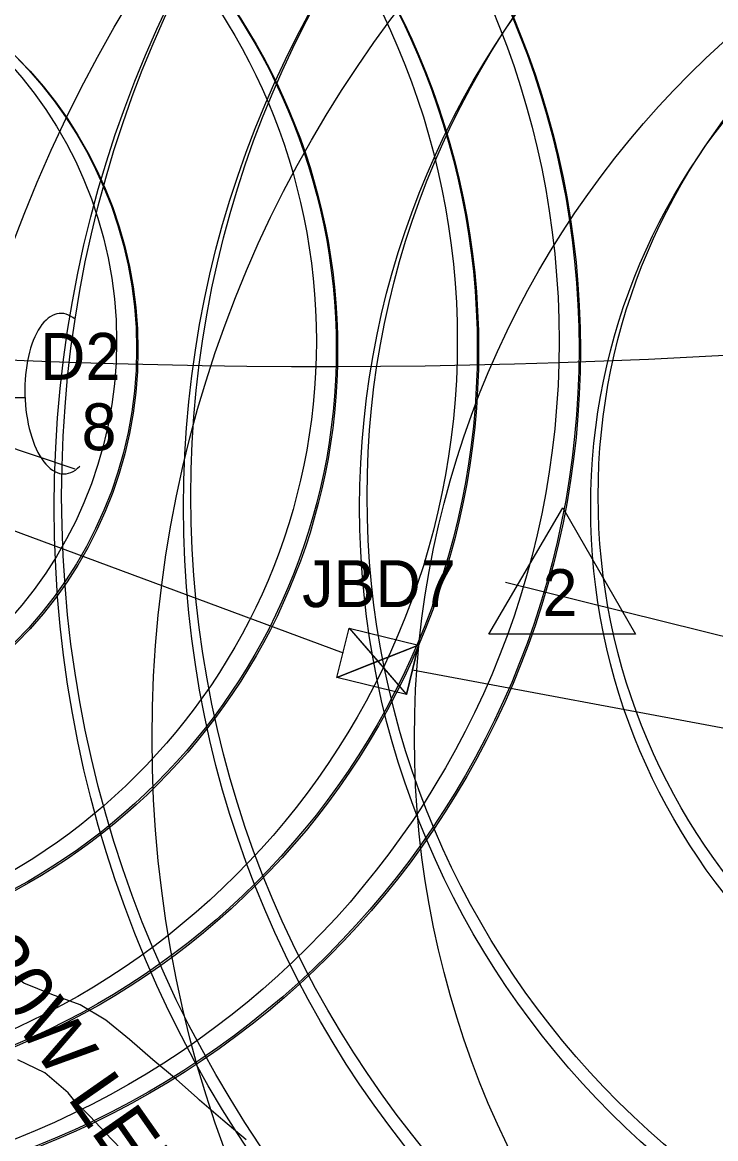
# Model space of a CAD drawing. Extents: x 1638506 to 1658005, y 834807 to 846788.
# Drawn here: x 1640711.8 to 1640888.8, y 842413 to 842698.3 of the extents above; entities that cross this region are included whole.
import ezdxf

# ---------------------------------------------------------------- set-up
doc = ezdxf.new("R2010")
doc.units = 0
for name, color, linetype in [('Default', 7, 'Continuous'), ('Old_Level_1', 7, 'Continuous'), ('Old_Level_2', 7, 'Continuous'), ('Old_Level_4', 7, 'Continuous'), ('Scratch_Level_0', 7, 'Continuous')]:
    doc.layers.add(name, color=color, linetype=linetype)

msp = doc.modelspace()

# ---------------------------------------------------------------- linework, layer by layer
at = {"layer": 'Default'}
for p, q in [((1640645.1, 842592.32), (1640793.68, 842537.2)), ((1640795.22, 842543.49), (1640809.89, 842526.55)), ((1640792.13, 842530.91), (1640812.98, 842539.13)), ((1640811.44, 842532.84), (1641024.26, 842493.12))]:
    msp.add_line(p, q, dxfattribs=at)
for points in [[(1640868.32, 842541.96), (1640830.94, 842541.96), (1640849.76, 842574.23)], [(1640795.22, 842543.49), (1640812.98, 842539.13), (1640809.89, 842526.55), (1640792.13, 842530.91)], [(1640802.56, 842535.02), (1640792.13, 842530.91), (1640795.22, 842543.49)], [(1640802.56, 842535.02), (1640809.89, 842526.55), (1640812.98, 842539.13)]]:
    msp.add_lwpolyline(points, close=True, dxfattribs=at)
for start_param, end_param in [(5.884886, 7.853982), (1.570796, 3.572354)]:
    msp.add_ellipse((1640722.01, 842603.43), major_axis=(-0.49, 20.52), ratio=0.466223, start_param=start_param, end_param=end_param, dxfattribs=at)
msp.add_open_spline([(1640678.79, 842585.99), (1640681.51, 842598.14), (1640691.48, 842602.83), (1640712.47, 842602.43)], degree=2, dxfattribs=at)
at = {"layer": 'Old_Level_1'}
for centre, radius in [((1641016.92, 842574.38), 297), ((1641016.92, 842574.38), 264), ((1640635.3, 842614.58), 219), ((1640635.3, 842614.58), 193), ((1641016.92, 842574.38), 219), ((1640635.3, 842614.58), 157), ((1641016.92, 842574.38), 160), ((1640635.3, 842614.58), 106)]:
    msp.add_circle(centre, radius, dxfattribs=at)
at = {"layer": 'Old_Level_2'}
for p, q in [((1640627.13, 842617.27), (1640725.2, 842584.2)), ((1640835.15, 842555.25), (1640901.23, 842538.85))]:
    msp.add_line(p, q, dxfattribs=at)
msp.add_arc((1640787.74, 844492.39), 1882, 251.76578, 273.94492, dxfattribs=at)
at = {"layer": 'Old_Level_4'}
for centre, radius in [((1641051.91, 842515.45), 365), ((1640629.86, 842616.81), 219), ((1641051.91, 842515.45), 307), ((1640629.86, 842616.81), 193), ((1640629.86, 842616.81), 157), ((1641051.91, 842515.45), 240), ((1640629.86, 842616.81), 106)]:
    msp.add_circle(centre, radius, dxfattribs=at)
at = {"layer": 'Scratch_Level_0'}
for points in [[(1640768.96, 842412.67), (1640762.95, 842417.7), (1640757.01, 842422.86), (1640756.39, 842423.4), (1640751.11, 842428.09), (1640745.13, 842433.18), (1640739.17, 842438.31), (1640733.13, 842443.27), (1640726.57, 842447.24), (1640719.32, 842449.87), (1640712.21, 842452.79), (1640705.99, 842457.4)], [(1640783.25, 842340.48), (1640783.23, 842340.58), (1640781.3, 842350.12), (1640780.78, 842352.44), (1640778.67, 842360.1), (1640777.65, 842363.02), (1640773.4, 842371.44), (1640773.38, 842371.47), (1640768.24, 842378.09), (1640762.4, 842383.45), (1640756.6, 842388.81), (1640756.58, 842388.83), (1640751.03, 842394.74), (1640745.73, 842401.13), (1640742.31, 842404.85), (1640740.21, 842407.1), (1640734.57, 842412.86), (1640729, 842418.72), (1640725.51, 842422.2), (1640723.5, 842424.73), (1640717.54, 842429.85), (1640710.62, 842433.13)]]:
    msp.add_lwpolyline(points, dxfattribs=at)
for centre, radius in [((1641018.82, 842577.25), 297), ((1641018.82, 842577.25), 264), ((1640634.95, 842614.89), 219), ((1640634.95, 842614.89), 193), ((1641018.82, 842577.25), 219), ((1640634.95, 842614.89), 157), ((1641018.82, 842577.25), 160), ((1640634.95, 842614.89), 106)]:
    msp.add_circle(centre, radius, dxfattribs=at)

# ---------------------------------------------------------------- texts
at = {"layer": 'Default'}
for s, p in [('D2', (1640716.3, 842606.96)), ('8', (1640726.9, 842588.96)), ('JBD7', (1640783.23, 842548.87)), ('2', (1640844.63, 842546.57))]:
    msp.add_text(s, height=12, dxfattribs=at).set_placement(p)
at = {"layer": 'Old_Level_1'}
msp.add_text('8x320W LED Fixtures', height=14, rotation=305, dxfattribs=at).set_placement((1640680.68, 842484.01))

doc.saveas('drawing.dxf')
